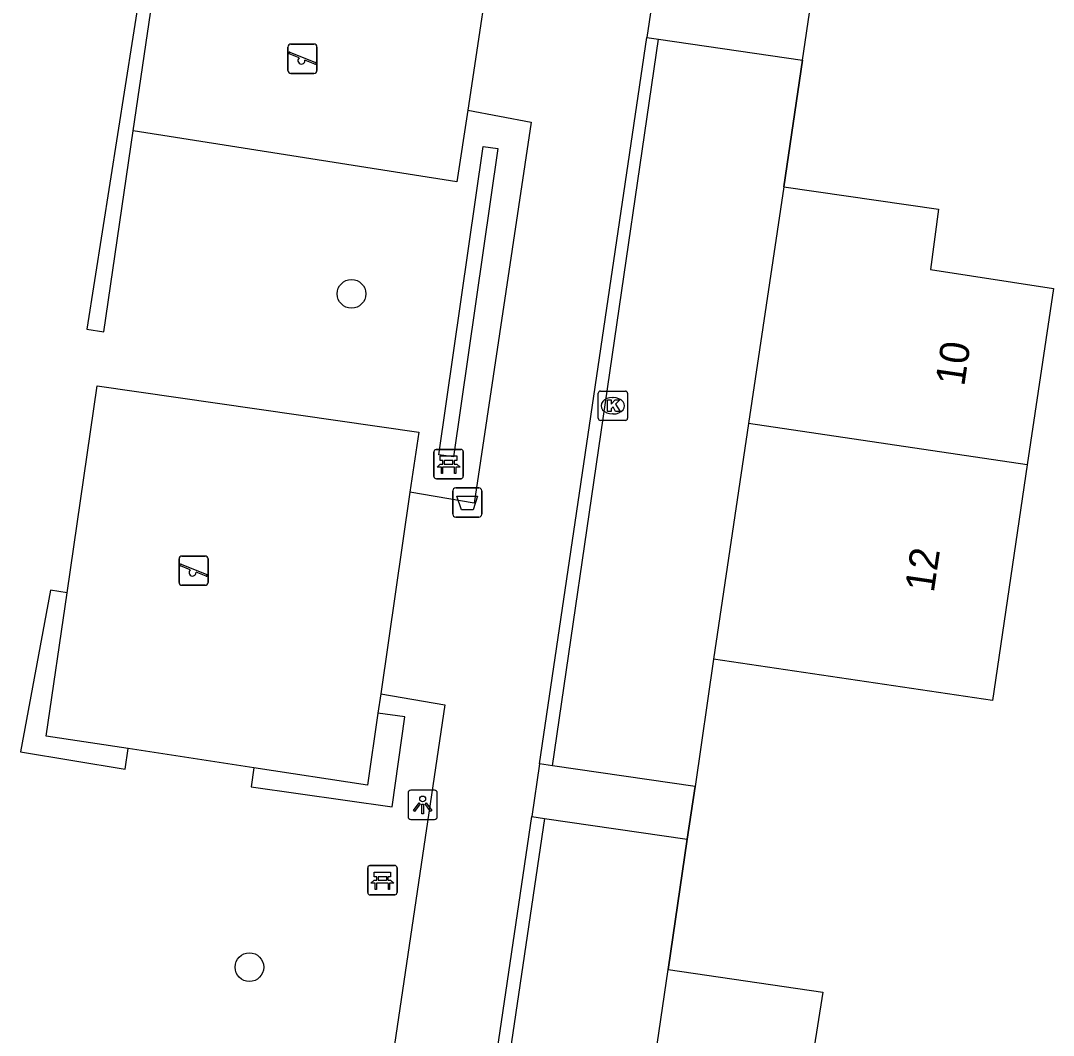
# Model space of a CAD drawing. Extents: x 164150 to 165261, y 382513 to 383432.
# Drawn here: x 164487.89 to 164523.15, y 383119.02 to 383153.66 of the extents above; entities that cross this region are included whole.
import ezdxf

# ---------------------------------------------------------------- set-up
doc = ezdxf.new("R2010")
doc.units = 0
for name, color, linetype in [('IMGEO_Afvalbak', 7, 'Continuous'), ('IMGEO_Bank', 7, 'Continuous'), ('IMGEO_Boom', 7, 'Continuous'), ('IMGEO_Groenvoorziening', 7, 'Continuous'), ('IMGEO_Haag', 7, 'Continuous'), ('IMGEO_Kolk', 7, 'Continuous'), ('IMGEO_Lichtpunt', 7, 'Continuous'), ('IMGEO_Muur', 7, 'Continuous'), ('IMGEO_Pand', 7, 'Continuous'), ('IMGEO_Pand_nummerreeks', 7, 'Continuous'), ('IMGEO_Speelvoorziening', 7, 'Continuous'), ('IMGEO_Voetpad_gesloten', 7, 'Continuous'), ('IMGEO_Voetpad_halfverhard', 7, 'Continuous')]:
    doc.layers.add(name, color=color, linetype=linetype)

msp = doc.modelspace()

# ---------------------------------------------------------------- linework, layer by layer
at = {"layer": 'IMGEO_Afvalbak'}
for p, q in [((164502.643, 383136.808), (164502.643, 383137.608)), ((164502.643, 383137.608), (164502.643, 383136.808)), ((164502.743, 383137.708), (164503.533, 383137.708)), ((164503.533, 383137.708), (164502.743, 383137.708)), ((164503.633, 383137.608), (164503.633, 383136.808)), ((164503.633, 383136.808), (164503.633, 383137.608)), ((164503.533, 383136.708), (164502.743, 383136.708)), ((164502.743, 383136.708), (164503.533, 383136.708))]:
    msp.add_line(p, q, dxfattribs=at)
msp.add_lwpolyline([(164502.786, 383137.422), (164503.49, 383137.422), (164503.341, 383136.952), (164502.935, 383136.952), (164502.786, 383137.422)], dxfattribs=at)
for centre, start, end in [((164502.743, 383137.608), 90, 180), ((164502.743, 383137.608), 90, 180), ((164503.533, 383137.608), 0, 90), ((164503.533, 383137.608), 360, 90), ((164502.743, 383136.808), 180, 270), ((164502.743, 383136.808), 180, 270), ((164503.533, 383136.808), 270, 0), ((164503.533, 383136.808), 270, 0)]:
    msp.add_arc(centre, 0.1, start, end, dxfattribs=at)
at = {"layer": 'IMGEO_Bank'}
for p, q in [((164501.999, 383138.093), (164501.999, 383138.934)), ((164501.999, 383138.934), (164501.999, 383138.093)), ((164502.074, 383139.018), (164502.915, 383139.018)), ((164502.915, 383139.018), (164502.074, 383139.018)), ((164502.999, 383138.943), (164502.999, 383138.102)), ((164502.999, 383138.102), (164502.999, 383138.943)), ((164502.308, 383138.524), (164502.308, 383138.63)), ((164502.352, 383138.63), (164502.352, 383138.524)), ((164502.64, 383138.636), (164502.358, 383138.636)), ((164502.646, 383138.524), (164502.646, 383138.63)), ((164502.69, 383138.63), (164502.69, 383138.524)), ((164502.696, 383138.416), (164502.303, 383138.416)), ((164502.358, 383138.518), (164502.64, 383138.518)), ((164502.924, 383138.018), (164502.083, 383138.018)), ((164502.083, 383138.018), (164502.924, 383138.018)), ((164499.814, 383124.814), (164500.655, 383124.814)), ((164500.655, 383124.814), (164499.814, 383124.814)), ((164499.739, 383123.889), (164499.739, 383124.73)), ((164499.739, 383124.73), (164499.739, 383123.889)), ((164500.048, 383124.32), (164500.048, 383124.426)), ((164500.092, 383124.426), (164500.092, 383124.32)), ((164500.38, 383124.432), (164500.098, 383124.432)), ((164500.386, 383124.32), (164500.386, 383124.426)), ((164500.43, 383124.426), (164500.43, 383124.32)), ((164500.739, 383124.739), (164500.739, 383123.898)), ((164500.739, 383123.898), (164500.739, 383124.739)), ((164500.436, 383124.212), (164500.043, 383124.212)), ((164500.098, 383124.314), (164500.38, 383124.314)), ((164500.664, 383123.814), (164499.823, 383123.814)), ((164499.823, 383123.814), (164500.664, 383123.814))]:
    msp.add_line(p, q, dxfattribs=at)
for points in [[(164502.302, 383138.636), (164502.216, 383138.636), (164502.216, 383138.797), (164502.779, 383138.797), (164502.779, 383138.636), (164502.696, 383138.636)], [(164502.246, 383138.416), (164502.104, 383138.416), (164502.216, 383138.518), (164502.302, 383138.518)], [(164502.296, 383138.409), (164502.296, 383138.202), (164502.253, 383138.202), (164502.253, 383138.409)], [(164502.696, 383138.518), (164502.779, 383138.518), (164502.891, 383138.416), (164502.752, 383138.416)], [(164502.746, 383138.409), (164502.746, 383138.202), (164502.702, 383138.202), (164502.702, 383138.409)], [(164500.042, 383124.432), (164499.956, 383124.432), (164499.956, 383124.593), (164500.519, 383124.593), (164500.519, 383124.432), (164500.436, 383124.432)], [(164499.986, 383124.212), (164499.844, 383124.212), (164499.956, 383124.314), (164500.042, 383124.314)], [(164500.036, 383124.205), (164500.036, 383123.998), (164499.993, 383123.998), (164499.993, 383124.205)], [(164500.436, 383124.314), (164500.519, 383124.314), (164500.631, 383124.212), (164500.492, 383124.212)], [(164500.486, 383124.205), (164500.486, 383123.998), (164500.442, 383123.998), (164500.442, 383124.205)]]:
    msp.add_lwpolyline(points, dxfattribs=at)
for centre, radius, start, end in [((164502.077, 383138.94), 0.0779, 92.4484, 184.2845), ((164502.077, 383138.94), 0.0779, 92.4484, 184.2845), ((164502.921, 383138.94), 0.0779, 2.4484, 94.2845), ((164502.921, 383138.94), 0.0779, 2.4484, 94.2845), ((164502.301, 383138.629), 0.00671, 2.8957, 87.1043), ((164502.301, 383138.525), 0.00671, 272.8957, 357.1043), ((164502.358, 383138.629), 0.00671, 92.8957, 177.1043), ((164502.358, 383138.525), 0.00671, 182.8957, 267.1043), ((164502.64, 383138.629), 0.00671, 2.8957, 87.1043), ((164502.64, 383138.525), 0.00671, 272.8957, 357.1043), ((164502.697, 383138.629), 0.00671, 92.8957, 177.1043), ((164502.697, 383138.525), 0.00671, 182.8957, 267.1043), ((164502.246, 383138.409), 0.00671, 2.8957, 87.1043), ((164502.303, 383138.409), 0.00671, 92.8957, 177.1043), ((164502.695, 383138.409), 0.00671, 2.8957, 87.1043), ((164502.752, 383138.409), 0.00671, 92.8957, 177.1043), ((164502.077, 383138.096), 0.0779, 182.4484, 274.2845), ((164502.077, 383138.096), 0.0779, 182.4484, 274.2845), ((164502.921, 383138.096), 0.0779, 272.4484, 4.2845), ((164502.921, 383138.096), 0.0779, 272.4484, 4.2845), ((164499.817, 383124.736), 0.0779, 92.4484, 184.2845), ((164499.817, 383124.736), 0.0779, 92.4484, 184.2845), ((164500.661, 383124.736), 0.0779, 2.4484, 94.2845), ((164500.661, 383124.736), 0.0779, 2.4484, 94.2845), ((164500.041, 383124.425), 0.00671, 2.8957, 87.1043), ((164500.098, 383124.425), 0.00671, 92.8957, 177.1043), ((164500.38, 383124.425), 0.00671, 2.8957, 87.1043), ((164500.437, 383124.425), 0.00671, 92.8957, 177.1043), ((164499.986, 383124.205), 0.00671, 2.8957, 87.1043), ((164500.043, 383124.205), 0.00671, 92.8957, 177.1043), ((164500.041, 383124.321), 0.00671, 272.8957, 357.1043), ((164500.098, 383124.321), 0.00671, 182.8957, 267.1043), ((164500.38, 383124.321), 0.00671, 272.8957, 357.1043), ((164500.437, 383124.321), 0.00671, 182.8957, 267.1043), ((164500.435, 383124.205), 0.00671, 2.8957, 87.1043), ((164500.492, 383124.205), 0.00671, 92.8957, 177.1043), ((164499.817, 383123.892), 0.0779, 182.4484, 274.2845), ((164499.817, 383123.892), 0.0779, 182.4484, 274.2845), ((164500.661, 383123.892), 0.0779, 272.4484, 4.2845), ((164500.661, 383123.892), 0.0779, 272.4484, 4.2845)]:
    msp.add_arc(centre, radius, start, end, dxfattribs=at)
at = {"layer": 'IMGEO_Boom'}
for centre in [(164499.185, 383144.33), (164495.7, 383121.345)]:
    msp.add_circle(centre, 0.489, dxfattribs=at)
at = {"layer": 'IMGEO_Groenvoorziening'}
for points in [[(164514.577, 383152.304), (164513.94, 383147.98)], [(164503.159, 383150.601), (164502.776, 383148.15), (164491.735, 383149.899)], [(164489.473, 383134.127), (164490.503, 383141.194), (164501.479, 383139.604), (164501.175, 383137.563)], [(164511.548, 383131.862), (164510.912, 383127.509)], [(164500.185, 383130.675), (164500.089, 383130.021)], [(164495.853, 383128.153), (164491.56, 383128.806)], [(164510, 383121.27), (164510.649, 383125.711)]]:
    msp.add_lwpolyline(points, dxfattribs=at)
at = {"layer": 'IMGEO_Haag'}
for points in [[(164492.441, 383154.698), (164491.984, 383154.765), (164490.143, 383143.122), (164490.734, 383143.036), (164491.735, 383149.899)], [(164491.735, 383149.899), (164492.441, 383154.698)], [(164506.045, 383128.219), (164509.663, 383153.021)], [(164502.665, 383138.767), (164502.171, 383138.839), (164503.681, 383149.359), (164504.175, 383149.287), (164502.665, 383138.767)], [(164489.473, 383134.127), (164488.903, 383134.209), (164487.889, 383128.69), (164491.46, 383128.107), (164491.56, 383128.806)], [(164491.56, 383128.806), (164488.76, 383129.233), (164489.473, 383134.127)], [(164495.853, 383128.153), (164495.76, 383127.502), (164500.57, 383126.816), (164501.005, 383129.889), (164500.089, 383130.021)], [(164500.089, 383130.021), (164499.726, 383127.563), (164495.853, 383128.153)], [(164505.769, 383126.423), (164502.086, 383101.466)]]:
    msp.add_lwpolyline(points, dxfattribs=at)
at = {"layer": 'IMGEO_Kolk'}
for p, q in [((164507.683, 383141.01), (164508.535, 383141.01)), ((164507.608, 383140.084), (164507.608, 383140.936)), ((164508.096, 383140.79), (164508.121, 383140.79)), ((164508.609, 383140.936), (164508.609, 383140.084)), ((164508.535, 383140.01), (164507.683, 383140.01)), ((164508.119, 383140.23), (164508.094, 383140.23))]:
    msp.add_line(p, q, dxfattribs=at)
for points in [[(164507.683, 383141.01), (164508.535, 383141.01)], [(164507.608, 383140.084), (164507.608, 383140.936)], [(164507.929, 383140.71), (164508.052, 383140.71), (164508.052, 383140.559), (164508.182, 383140.71), (164508.346, 383140.71), (164508.2, 383140.559), (164508.353, 383140.31), (164508.201, 383140.31), (164508.116, 383140.474), (164508.052, 383140.407), (164508.052, 383140.31), (164507.929, 383140.31), (164507.929, 383140.71)], [(164508.609, 383140.936), (164508.609, 383140.084)], [(164508.535, 383140.01), (164507.683, 383140.01)]]:
    msp.add_lwpolyline(points, dxfattribs=at)
for centre, start, end in [((164507.685, 383140.934), 91.552, 178.448), ((164507.685, 383140.934), 91.552, 178.448), ((164508.533, 383140.934), 1.552, 88.448), ((164508.533, 383140.934), 1.552, 88.448), ((164507.685, 383140.086), 181.552, 268.448), ((164507.685, 383140.086), 181.552, 268.448), ((164508.533, 383140.086), 271.552, 358.448), ((164508.533, 383140.086), 271.552, 358.448)]:
    msp.add_arc(centre, 0.0765, start, end, dxfattribs=at)
for centre, major_axis, ratio, start_param, end_param in [((164508.095, 383140.51), (-0.387, 0.002), 0.722429, 4.712389, 7.853982), ((164508.12, 383140.51), (-0.39, 0.002), 0.717154, 1.570796, 4.712389)]:
    msp.add_ellipse(centre, major_axis=major_axis, ratio=ratio, start_param=start_param, end_param=end_param, dxfattribs=at)
at = {"layer": 'IMGEO_Lichtpunt'}
for p, q in [((164501.115, 383127.29), (164501.115, 383126.483)), ((164501.115, 383127.29), (164501.115, 383126.483)), ((164502.017, 383127.385), (164501.209, 383127.385)), ((164502.017, 383127.385), (164501.209, 383127.385)), ((164502.111, 383126.483), (164502.111, 383127.29)), ((164502.111, 383126.483), (164502.111, 383127.29)), ((164501.209, 383126.389), (164502.017, 383126.389)), ((164501.209, 383126.389), (164502.017, 383126.389))]:
    msp.add_line(p, q, dxfattribs=at)
for points in [[(164501.489, 383126.954), (164501.528, 383126.926), (164501.34, 383126.664), (164501.302, 383126.691), (164501.489, 383126.954)], [(164501.591, 383126.906), (164501.638, 383126.906), (164501.638, 383126.584), (164501.591, 383126.584), (164501.591, 383126.906)], [(164501.701, 383126.926), (164501.739, 383126.953), (164501.926, 383126.691), (164501.887, 383126.663), (164501.701, 383126.926)]]:
    msp.add_lwpolyline(points, dxfattribs=at)
msp.add_circle((164501.614, 383127.088), 0.0994, dxfattribs=at)
for centre, start, end in [((164501.209, 383127.29), 90, 180), ((164501.209, 383127.29), 90, 180), ((164502.017, 383127.29), 0, 90), ((164502.017, 383127.29), 0, 90), ((164501.209, 383126.483), 180, 270), ((164501.209, 383126.483), 180, 270), ((164502.017, 383126.483), 270, 0), ((164502.017, 383126.483), 270, 360)]:
    msp.add_arc(centre, 0.0946, start, end, dxfattribs=at)
at = {"layer": 'IMGEO_Muur'}
for points in [[(164514.577, 383152.304), (164514.861, 383154.235)], [(164513.94, 383147.98), (164514.577, 383152.304)], [(164511.548, 383131.862), (164510.912, 383127.509)], [(164510.912, 383127.509), (164510.649, 383125.711)], [(164510.649, 383125.711), (164510, 383121.27)]]:
    msp.add_lwpolyline(points, dxfattribs=at)
at = {"layer": 'IMGEO_Pand'}
for points in [[(164513.94, 383147.98), (164512.742, 383139.908)], [(164513.94, 383147.98), (164519.222, 383147.222), (164518.957, 383145.16), (164523.146, 383144.513), (164522.257, 383138.496)], [(164512.742, 383139.908), (164511.548, 383131.862)], [(164522.257, 383138.496), (164512.742, 383139.908)], [(164522.257, 383138.496), (164521.069, 383130.446), (164511.548, 383131.862)], [(164508.808, 383113.198), (164510, 383121.27)], [(164510, 383121.27), (164515.278, 383120.494), (164514.943, 383118.407), (164519.197, 383117.78), (164518.315, 383111.794)]]:
    msp.add_lwpolyline(points, dxfattribs=at)
at = {"layer": 'IMGEO_Speelvoorziening'}
for p, q in [((164497.013, 383151.957), (164497.013, 383152.757)), ((164497.013, 383152.757), (164497.013, 383151.957)), ((164497.113, 383152.857), (164497.903, 383152.857)), ((164497.903, 383152.857), (164497.113, 383152.857)), ((164498.003, 383152.757), (164498.003, 383151.957)), ((164498.003, 383151.957), (164498.003, 383152.757)), ((164497.396, 383152.385), (164497.057, 383152.522)), ((164497.082, 383152.582), (164497.958, 383152.229)), ((164497.934, 383152.169), (164497.594, 383152.306)), ((164497.903, 383151.857), (164497.113, 383151.857)), ((164497.113, 383151.857), (164497.903, 383151.857)), ((164493.397, 383135.38), (164494.187, 383135.38)), ((164494.187, 383135.38), (164493.397, 383135.38)), ((164493.297, 383134.48), (164493.297, 383135.28)), ((164493.297, 383135.28), (164493.297, 383134.48)), ((164493.68, 383134.908), (164493.341, 383135.045)), ((164493.366, 383135.105), (164494.242, 383134.752)), ((164494.287, 383135.28), (164494.287, 383134.48)), ((164494.287, 383134.48), (164494.287, 383135.28)), ((164494.218, 383134.692), (164493.878, 383134.829)), ((164494.187, 383134.38), (164493.397, 383134.38)), ((164493.397, 383134.38), (164494.187, 383134.38))]:
    msp.add_line(p, q, dxfattribs=at)
for centre, radius, start, end in [((164497.113, 383152.757), 0.1, 90, 180), ((164497.113, 383152.757), 0.1, 90, 180), ((164497.903, 383152.757), 0.1, 0, 90), ((164497.903, 383152.757), 0.1, 360, 90), ((164497.07, 383152.552), 0.0327, 68.078, 248.078), ((164497.475, 383152.295), 0.12, 130.9928, 5.1632), ((164497.113, 383151.957), 0.1, 180, 270), ((164497.113, 383151.957), 0.1, 180, 270), ((164497.903, 383151.957), 0.1, 270, 0), ((164497.903, 383151.957), 0.1, 270, 0), ((164497.946, 383152.199), 0.0327, 248.078, 68.078), ((164493.397, 383135.28), 0.1, 90, 180), ((164493.397, 383135.28), 0.1, 90, 180), ((164494.187, 383135.28), 0.1, 0, 90), ((164494.187, 383135.28), 0.1, 360, 90), ((164493.354, 383135.075), 0.0327, 68.078, 248.078), ((164493.759, 383134.818), 0.12, 130.9928, 5.1632), ((164494.23, 383134.722), 0.0327, 248.078, 68.078), ((164493.397, 383134.48), 0.1, 180, 270), ((164493.397, 383134.48), 0.1, 180, 270), ((164494.187, 383134.48), 0.1, 270, 0), ((164494.187, 383134.48), 0.1, 270, 0)]:
    msp.add_arc(centre, radius, start, end, dxfattribs=at)
at = {"layer": 'IMGEO_Voetpad_gesloten'}
for points in [[(164504.121, 383157.056), (164503.159, 383150.601)], [(164509.556, 383155.009), (164509.271, 383153.078)], [(164505.608, 383128.283), (164509.271, 383153.078)], [(164503.159, 383150.601), (164505.315, 383150.188), (164503.371, 383137.18), (164501.175, 383137.563)], [(164501.175, 383137.563), (164500.185, 383130.675)], [(164500.185, 383130.675), (164502.37, 383130.298), (164489.692, 383044.763)], [(164505.608, 383128.283), (164505.343, 383126.485)], [(164501.656, 383101.529), (164505.343, 383126.485)]]:
    msp.add_lwpolyline(points, dxfattribs=at)
at = {"layer": 'IMGEO_Voetpad_halfverhard'}
for points in [[(164514.577, 383152.304), (164514.861, 383154.235)], [(164509.271, 383153.078), (164509.663, 383153.021)], [(164509.663, 383153.021), (164514.577, 383152.304)], [(164506.045, 383128.219), (164505.608, 383128.283)], [(164510.912, 383127.509), (164506.045, 383128.219)], [(164510.649, 383125.711), (164510.912, 383127.509)], [(164505.343, 383126.485), (164505.769, 383126.423)], [(164505.769, 383126.423), (164510.649, 383125.711)]]:
    msp.add_lwpolyline(points, dxfattribs=at)

# ---------------------------------------------------------------- texts
at = {"layer": 'IMGEO_Pand_nummerreeks'}
for s, p in [('10', (164520.102, 383141.151)), ('12', (164519.062, 383134.108))]:
    msp.add_text(s, height=1, rotation=81.6004, dxfattribs=at).set_placement(p)

doc.saveas('drawing.dxf')
